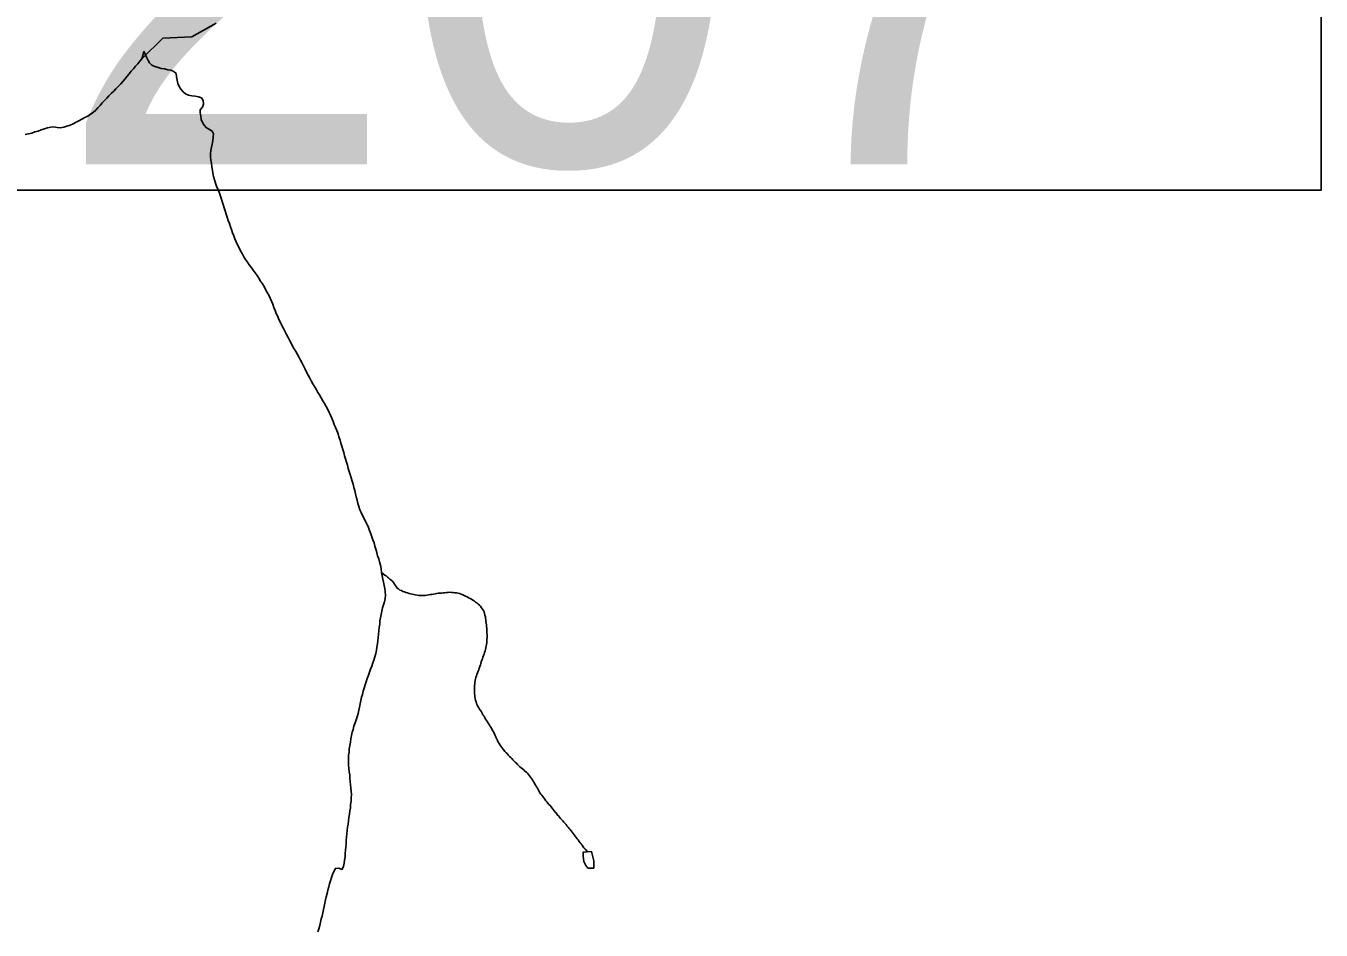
# Model space of a CAD drawing. Extents: x 1950930 to 2061844, y 904556 to 1017002.
# Drawn here: x 1966393 to 1970326, y 919951 to 922695 of the extents above; entities that cross this region are included whole.
import ezdxf

# ---------------------------------------------------------------- set-up
doc = ezdxf.new("R2010")
doc.units = 0
for name, color, linetype in [('Exist Hydrographic Creek Single Shore', 7, 'Continuous'), ('Exist Hydrographic Misc Water Feature', 7, 'Continuous'), ('Exist Road Secondary Structure Pipe Number Label', 7, 'Continuous')]:
    doc.layers.add(name, color=color, linetype=linetype)

msp = doc.modelspace()

# ---------------------------------------------------------------- linework, layer by layer
at = {"layer": 'Exist Hydrographic Creek Single Shore'}
for points in [[(1966744.8, 922595), (1966809.1, 922657.5), (1966897, 922661.6), (1966970.6, 922702.5)], [(1966391.2, 922365.1), (1966401.3, 922367.2), (1966410.9, 922369.4), (1966420.6, 922372.9), (1966429.8, 922375.4), (1966439.8, 922378.8), (1966449.3, 922381.9), (1966458.7, 922384.9), (1966468.3, 922387), (1966478.2, 922387.9), (1966488.2, 922386.8), (1966498.3, 922385.8), (1966508.3, 922387), (1966517.8, 922390.5), (1966527.2, 922393.5), (1966536.4, 922397.4), (1966545.6, 922402.1), (1966554.1, 922406.9), (1966562.9, 922411.6), (1966571.9, 922416.3), (1966580.7, 922421.1), (1966588.9, 922426.8), (1966596.9, 922432), (1966604.9, 922438.5), (1966611.9, 922445.6), (1966618.2, 922453.1), (1966624.8, 922461), (1966631.4, 922468.2), (1966638.5, 922475.6), (1966645.3, 922482.7), (1966652.5, 922490.2), (1966659.7, 922497.1), (1966666.6, 922503.8), (1966673.4, 922510.9), (1966680.8, 922519.1), (1966686.9, 922526.2), (1966693.7, 922533.3), (1966700.3, 922541.7), (1966706.4, 922548.9), (1966713, 922556.8), (1966719.7, 922564.3), (1966725.7, 922572.3), (1966732.5, 922579.5), (1966739, 922587.8), (1966744.8, 922595), (1966748.4, 922604.6), (1966750.9, 922618.4)], [(1967089, 921945.2), (1967083.3, 921953.8), (1967076.9, 921962), (1967071.4, 921969.4), (1967065.7, 921978), (1967060.1, 921986.1), (1967055.2, 921994.2), (1967049.9, 922003.6), (1967045, 922012), (1967040.4, 922020.8), (1967035.7, 922030), (1967031.6, 922039.1), (1967027.7, 922048.4), (1967024, 922057.4), (1967020.5, 922066.4), (1967017.5, 922076.3), (1967013.8, 922085.3), (1967010.9, 922095.5), (1967007.6, 922104.6), (1967004.1, 922114.4), (1967001.1, 922123.4), (1966998, 922133.6), (1966994.9, 922142.6), (1966991.8, 922152.3), (1966989.2, 922161.4), (1966986.1, 922171.5), (1966983, 922181.3), (1966979.9, 922190.4), (1966975.8, 922199.5), (1966972, 922208.6), (1966968.3, 922217.6), (1966965.2, 922227.5), (1966963.1, 922237.5), (1966960.9, 922247.6), (1966959.6, 922257.1), (1966957.8, 922267.2), (1966956.2, 922277.1), (1966954.7, 922287.1), (1966953.9, 922297), (1966953.5, 922306.7), (1966954.1, 922316.4), (1966956.2, 922326.2), (1966958.2, 922336.1), (1966960.3, 922345.9), (1966961.7, 922356.7), (1966962.5, 922367), (1966958.8, 922375.3), (1966950.8, 922380.7), (1966941.6, 922385.7), (1966934.6, 922393.3), (1966928.9, 922401.4), (1966925.2, 922410.5), (1966924, 922420.4), (1966922.5, 922430.4), (1966922.1, 922440.2), (1966928.9, 922448), (1966932.2, 922457.3), (1966930.9, 922468), (1966926.4, 922476), (1966916.8, 922479.6), (1966907, 922481.4), (1966896.9, 922482.6), (1966886.7, 922484.5), (1966877.4, 922488), (1966870.5, 922494.7), (1966863.7, 922503.1), (1966858.4, 922511.2), (1966854.7, 922520.2), (1966852.6, 922530.3), (1966850.8, 922540.3), (1966849.5, 922549.8), (1966842.6, 922556.6), (1966833.3, 922560.8), (1966823.9, 922561.8), (1966813.4, 922563.9), (1966803.6, 922565.7), (1966794.4, 922568.4), (1966784.1, 922571.2), (1966775.1, 922575.4), (1966768.1, 922582.1), (1966763.6, 922591.4), (1966759.3, 922600.1), (1966754.8, 922609.3), (1966750.9, 922618.4)], [(1967472.9, 921035.8), (1967471.3, 921048.2), (1967469.4, 921057.9), (1967466.3, 921068), (1967464.3, 921077.7), (1967461, 921086.7), (1967458.5, 921096.8), (1967455.9, 921106.6), (1967452.6, 921115.6), (1967450.1, 921125.7), (1967446.9, 921134.8), (1967443.8, 921144.5), (1967440.3, 921153.6), (1967436.8, 921163.5), (1967433.3, 921172.5), (1967428.8, 921181.7), (1967424.5, 921190.9), (1967419.8, 921199.3), (1967415.5, 921208.5), (1967411.4, 921217.6), (1967407.3, 921226.3), (1967404.4, 921236.6), (1967401.1, 921245.6), (1967398.7, 921255.3), (1967396, 921265.4), (1967394.2, 921274.2), (1967391.5, 921284.3), (1967389.2, 921294.1), (1967386.8, 921304.1), (1967384.1, 921313.2), (1967381, 921322.9), (1967378, 921333.2), (1967374.9, 921342.1), (1967371.8, 921351.9), (1967369.1, 921361.2), (1967366.1, 921371.1), (1967363.4, 921380.8), (1967360.7, 921390.2), (1967358.1, 921399.9), (1967355.4, 921409.5), (1967352.7, 921419), (1967349.7, 921428.7), (1967347, 921437.6), (1967343.5, 921447.9), (1967340.8, 921456.9), (1967336.9, 921466.7), (1967333.5, 921475.9), (1967329.4, 921485), (1967325.9, 921494), (1967322, 921504), (1967317.5, 921513.2), (1967313.8, 921521.5), (1967309.3, 921530.6), (1967305, 921539.4), (1967299.6, 921548.8), (1967295.1, 921557.2), (1967289.8, 921566.1), (1967284.9, 921574.6), (1967279.7, 921582.6), (1967274.6, 921591.9), (1967269.1, 921600.4), (1967264.6, 921608.4), (1967259.2, 921617.8), (1967254.7, 921625.8), (1967249.8, 921635.1), (1967245.5, 921644.2), (1967240.8, 921652.6), (1967236.5, 921661.4), (1967232, 921670.7), (1967227.2, 921679.9), (1967222.5, 921688.3), (1967218, 921697.1), (1967212.9, 921706.4), (1967208, 921714.9), (1967202.8, 921723), (1967198.5, 921732.2), (1967193.6, 921741.4), (1967189.1, 921749.4), (1967184.2, 921758.6), (1967179.7, 921767.9), (1967174.7, 921776.4), (1967170.2, 921785.2), (1967166.3, 921794.3), (1967161.4, 921803.5), (1967157.5, 921812.7), (1967153.4, 921821.8), (1967149.9, 921830.8), (1967146.2, 921839.9), (1967142.8, 921849.8), (1967138.9, 921858.9), (1967134.4, 921868.1), (1967130.5, 921877.3), (1967125.3, 921885.4), (1967121, 921894.5), (1967116.1, 921903.8), (1967111.2, 921911.8), (1967105.6, 921920.4), (1967100.3, 921928.9), (1967095, 921937), (1967089, 921945.2)], [(1967383.7, 920551), (1967386.4, 920559.9), (1967389.2, 920569.6), (1967392.5, 920579.3), (1967395.8, 920588.5), (1967398.7, 920598.2), (1967401.5, 920607.9), (1967403.6, 920617.7), (1967405.6, 920627.6), (1967407.5, 920637.5), (1967409.5, 920647.4), (1967412, 920657.1), (1967414.7, 920666), (1967417.5, 920675.8), (1967420.4, 920685.4), (1967423.5, 920695.5), (1967426.1, 920704.5), (1967429.4, 920714.1), (1967432.9, 920724.1), (1967436, 920733), (1967439.3, 920742.6), (1967443, 920751.8), (1967446.2, 920761.5), (1967449.5, 920770.3), (1967452.8, 920780.3), (1967455.3, 920789.7), (1967457.9, 920799.9), (1967459, 920809.4), (1967460.2, 920819.4), (1967461.4, 920828.9), (1967462.6, 920838.9), (1967463.9, 920848.8), (1967465.1, 920858.9), (1967465.9, 920869.2), (1967467.2, 920879.2), (1967468, 920888.8), (1967469.2, 920898.7), (1967471.3, 920908.6), (1967473.3, 920918.4), (1967476.2, 920928.2), (1967479, 920937.8), (1967481.9, 920946.7), (1967484, 920956.6), (1967484.6, 920967.4), (1967484, 920977.3), (1967482.7, 920987.2), (1967480.9, 920996.9), (1967479.3, 921006.8), (1967476.8, 921016.1), (1967474.7, 921025.8), (1967472.9, 921035.8)], [(1967665, 920974.5), (1967660.3, 920974.4), (1967655, 920973.6), (1967649.9, 920973.2), (1967645.1, 920973.1), (1967640.4, 920972.2), (1967635.5, 920970.9), (1967630.2, 920970.1), (1967625.5, 920969.6), (1967620.7, 920968.7), (1967615.4, 920967.9), (1967610.7, 920967.3), (1967605.8, 920966.5), (1967600.8, 920966.4), (1967595.5, 920966), (1967590.4, 920966), (1967585.9, 920966.3), (1967581, 920967), (1967575.4, 920967.9), (1967570.9, 920969), (1967566, 920969.7), (1967561.1, 920970.8), (1967556.4, 920972.4), (1967551.4, 920973.9), (1967546.5, 920975.1), (1967542.6, 920976.9), (1967537.3, 920978.5), (1967533.2, 920981.2), (1967528.3, 920982.7), (1967524.2, 920986.2), (1967520.3, 920988.8), (1967517.2, 920993), (1967514.5, 920997), (1967512.3, 921001), (1967509.2, 921005.6), (1967505.9, 921009.7), (1967502.2, 921013.1), (1967498.1, 921016.1), (1967494.4, 921019.5), (1967490.5, 921022.2), (1967486.4, 921025.6), (1967482.7, 921028.2), (1967479, 921031.2), (1967472.9, 921035.8)], [(1967797.1, 920578.7), (1967794.2, 920582.7), (1967791.1, 920586.9), (1967788.9, 920591.3), (1967786.6, 920595.3), (1967784, 920600.1), (1967780.9, 920604.2), (1967778.2, 920608.7), (1967776, 920612.7), (1967772.9, 920616.8), (1967770.4, 920620.8), (1967767.8, 920625.3), (1967765.5, 920629.3), (1967763.5, 920634), (1967761.6, 920638.4), (1967759.8, 920643.6), (1967758.1, 920648.3), (1967757.3, 920653.3), (1967756.3, 920658.2), (1967755.9, 920663.2), (1967755.5, 920668.2), (1967755, 920673.1), (1967755, 920678), (1967754.8, 920682.8), (1967754.8, 920687.8), (1967755.3, 920692.6), (1967755.7, 920697.7), (1967756.5, 920702.5), (1967756.9, 920708.1), (1967758.3, 920713.2), (1967759.4, 920717.1), (1967761, 920722.1), (1967762.6, 920726.7), (1967764.3, 920731.7), (1967766.1, 920736.8), (1967768, 920741), (1967769.6, 920745.6), (1967771.2, 920750.6), (1967772.9, 920755.6), (1967774.5, 920760.2), (1967775.8, 920764.5), (1967777.4, 920769.5), (1967779, 920774.2), (1967780.7, 920779.2), (1967782.3, 920783.8), (1967784.4, 920787.9), (1967785.6, 920793), (1967787.2, 920798.1), (1967788.5, 920802.7), (1967789.7, 920807.8), (1967790.5, 920812.5), (1967791.8, 920817.2), (1967792.2, 920822.5), (1967792.6, 920827.3), (1967793, 920832.1), (1967793.4, 920837.3), (1967793.4, 920842.2), (1967793.8, 920847), (1967793, 920852.8), (1967793, 920857.6), (1967792.6, 920862.6), (1967792.2, 920867.5), (1967791.5, 920872.5), (1967791.1, 920877.4), (1967790.3, 920882.4), (1967789.9, 920887.4), (1967789.3, 920892.3), (1967788.5, 920897.3), (1967788.1, 920901.8), (1967786.8, 920906.8), (1967785.4, 920912), (1967784.2, 920917), (1967782.3, 920921), (1967779.7, 920925), (1967776.8, 920929.1), (1967773.3, 920933.7), (1967770, 920937), (1967765.9, 920940.1), (1967762.2, 920943.5), (1967757.9, 920946.1), (1967754.2, 920949.6), (1967750.1, 920952.3), (1967745.8, 920954.5), (1967741.5, 920957.2), (1967737.2, 920959.4), (1967732.7, 920962.2), (1967728.2, 920964.1), (1967723.9, 920966.3), (1967719.2, 920968.3), (1967714.4, 920969.8), (1967709.5, 920971.7), (1967704.8, 920973.4), (1967700.3, 920974.4), (1967695.2, 920974.4), (1967690.2, 920975.5), (1967685.1, 920975.5), (1967680.4, 920975.8), (1967675.3, 920975), (1967670.2, 920974.9), (1967665, 920974.5)], [(1968097.5, 920188.3), (1968094.8, 920193.3), (1968091.5, 920196.5), (1968087.4, 920200), (1968084.6, 920203.3), (1968082.1, 920208.5), (1968079.4, 920212.6), (1968075.7, 920216), (1968072.7, 920220.1), (1968069.4, 920224.3), (1968066.5, 920227.6), (1968063.9, 920231.6), (1968061.2, 920235.7), (1968058.1, 920240.2), (1968054.8, 920244.3), (1968051.8, 920247.7), (1968048.5, 920251.8), (1968045.8, 920255.9), (1968042.1, 920259.3), (1968039.5, 920263.4), (1968035.8, 920267.6), (1968033.1, 920270.8), (1968029.4, 920275), (1968026.1, 920278.4), (1968023, 920282.5), (1968019.8, 920285.8), (1968016.7, 920289.9), (1968013, 920293.3), (1968009.9, 920297.8), (1968006.6, 920300.8), (1968003.6, 920305.3), (1968000.3, 920308.7), (1967996.6, 920312.9), (1967993.9, 920316.9), (1967990.7, 920320.3), (1967987.6, 920324.4), (1967984.5, 920328.5), (1967981.2, 920331.9), (1967977.5, 920336.1), (1967974.5, 920340.2), (1967971.6, 920343.5), (1967968.9, 920348), (1967965.6, 920351.7), (1967962.6, 920356.2), (1967959.5, 920360.3), (1967957, 920363.6), (1967953.9, 920367.7), (1967951.3, 920371.8), (1967948.6, 920377), (1967945.9, 920381.1), (1967943.7, 920385.1), (1967941.4, 920389.5), (1967938.8, 920393.5), (1967936.1, 920398.4), (1967933.4, 920402.4), (1967931.2, 920406.8), (1967928.1, 920410.9), (1967925.2, 920415), (1967922.2, 920419.1), (1967918.9, 920422.5), (1967916.2, 920426.6), (1967912.5, 920430), (1967908.4, 920433.5), (1967904.7, 920436.9), (1967901, 920440.3), (1967896.7, 920442.9), (1967893, 920446.3), (1967889.4, 920449.3), (1967885.7, 920452.8), (1967882.6, 920456.9), (1967878.9, 920460.2), (1967875.6, 920463.6), (1967871.5, 920467), (1967868.4, 920471.2), (1967865.2, 920474.5), (1967861.5, 920477.9), (1967857.8, 920482.1), (1967855.1, 920485.4), (1967851.4, 920488.7), (1967847.7, 920493), (1967844.9, 920496.2), (1967841.4, 920500.4), (1967838.3, 920504.5), (1967835, 920508.7), (1967832.8, 920512.3), (1967829.7, 920517.2), (1967827.4, 920521.2), (1967825.2, 920525.7), (1967822.9, 920530.5), (1967820.7, 920534.5), (1967819, 920539.6), (1967816.8, 920543.6), (1967814.5, 920548.7), (1967812.3, 920552.7), (1967810, 920556.8), (1967807.7, 920561.1), (1967804.7, 920566.1), (1967802, 920570.2), (1967799.7, 920574.2), (1967797.1, 920578.7)], [(1967279.7, 919945.1), (1967282.6, 919954.8), (1967285.1, 919964.5), (1967287.5, 919974.7), (1967290, 919984.5), (1967292.4, 919993.4), (1967294.9, 920003.3), (1967297, 920013), (1967298.6, 920022.6), (1967300.7, 920032.4), (1967302.7, 920042.2), (1967305.2, 920052), (1967307.6, 920061.7), (1967310.1, 920071.6), (1967312.5, 920081.7), (1967315.2, 920091.5), (1967317.9, 920100.4), (1967320.7, 920110.1), (1967324.4, 920119.7), (1967328.1, 920128.9), (1967333, 920137.9), (1967342.9, 920138.4), (1967352.5, 920134.9), (1967357, 920144), (1967359.1, 920153.8), (1967360.7, 920163.3), (1967362, 920173.3), (1967362.6, 920182.9), (1967363.4, 920192.9), (1967364.2, 920202.5), (1967365, 920212.5), (1967365.7, 920223.4), (1967366.3, 920233), (1967367.1, 920242.7), (1967368.3, 920252.6), (1967369.5, 920262.6), (1967371.2, 920272.1), (1967372.4, 920282.1), (1967373.6, 920292.8), (1967375.3, 920302.7), (1967376.5, 920312.2), (1967378.2, 920322.1), (1967379, 920332.2), (1967380.2, 920341.7), (1967381, 920351.8), (1967381.4, 920362.2), (1967381, 920372.1), (1967380, 920381.9), (1967378.8, 920391.9), (1967377.5, 920401.8), (1967376.5, 920411.6), (1967376.1, 920421.5), (1967374.7, 920431.4), (1967373.4, 920441.4), (1967372.6, 920451.2), (1967372.2, 920461.9), (1967372.4, 920471.5), (1967372.8, 920481.6), (1967374.1, 920491.2), (1967374.9, 920501.2), (1967376.1, 920511.2), (1967378.2, 920520.6), (1967379.6, 920531.3), (1967381.6, 920541.1), (1967383.7, 920551)]]:
    msp.add_lwpolyline(points, dxfattribs=at)
at = {"layer": 'Exist Hydrographic Misc Water Feature'}
msp.add_lwpolyline([(1968097.5, 920188.3), (1968085, 920187), (1968085, 920174.8), (1968087, 920159.1), (1968093, 920146.4), (1968099.3, 920138.9), (1968117.2, 920138.7), (1968117.2, 920161.1), (1968115.1, 920169.1), (1968112.9, 920176.7), (1968110.6, 920188.8), (1968097.5, 920188.3)], dxfattribs=at)
at = {"layer": 'Exist Road Secondary Structure Pipe Number Label'}
msp.add_lwpolyline([(1965261, 923731.1), (1970325.6, 923731.1), (1970325.6, 922195.7), (1965261, 922195.7)], close=True, dxfattribs=at)

# ---------------------------------------------------------------- texts
msp.add_text('P207', height=1400, dxfattribs=at).set_placement((1965232.6, 922274.8))

doc.saveas('drawing.dxf')
